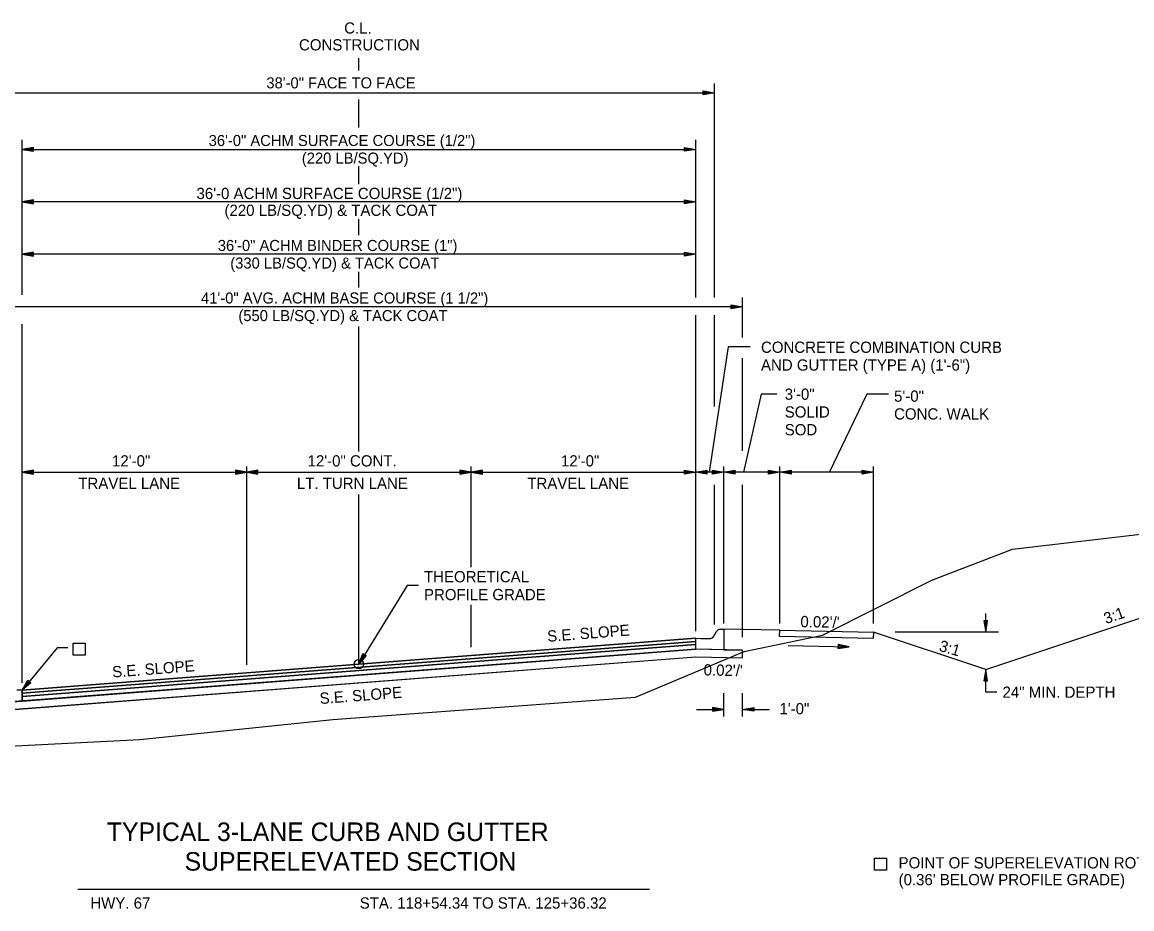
# Model space of a CAD drawing. Extents: x 1001270 to 1003428, y 1840152 to 1842912.
# Drawn here: x 1001323.2 to 1001382.5, y 1842687.3 to 1842734.7 of the extents above; entities that cross this region are included whole.
import ezdxf

# ---------------------------------------------------------------- set-up
doc = ezdxf.new("R2010")
doc.units = 0
for name, color, linetype in [('19', 7, 'Continuous'), ('20', 7, 'Continuous'), ('8', 7, 'Continuous')]:
    doc.layers.add(name, color=color, linetype=linetype)

# ---------------------------------------------------------------- blocks, each defined once
blk = doc.blocks.new('TM')
at = {"layer": '8'}
for p, q in [((-120.309, 21.181), (-119.787, -20.829)), ((0, 0), (-120.309, 21.181)), ((-31.382, 2.945), (-120.176, 10.512)), ((-119.787, -20.829), (0, 0)), ((-119.911, -10.826), (-31.307, -3.057))]:
    blk.add_line(p, q, dxfattribs=at)

msp = doc.modelspace()

# ---------------------------------------------------------------- linework, layer by layer
at = {"layer": '19'}
for p, q in [((1001341.158, 1842732.153), (1001341.158, 1842732.805)), ((1001322.158, 1842730.963), (1001360.158, 1842730.963)), ((1001359.558, 1842730.858), (1001359.558, 1842731.068)), ((1001359.558, 1842731.068), (1001360.158, 1842730.963)), ((1001359.558, 1842731.013), (1001359.998, 1842730.978)), ((1001360.158, 1842730.963), (1001359.558, 1842730.858)), ((1001360.158, 1842720.017), (1001360.158, 1842731.463)), ((1001341.158, 1842729.111), (1001341.158, 1842730.594)), ((1001359.998, 1842730.948), (1001359.558, 1842730.908)), ((1001323.158, 1842720.155), (1001323.158, 1842728.436)), ((1001323.758, 1842728.041), (1001323.158, 1842727.936)), ((1001323.758, 1842727.831), (1001323.758, 1842728.041)), ((1001358.558, 1842727.831), (1001358.558, 1842728.041)), ((1001358.558, 1842728.041), (1001359.158, 1842727.936)), ((1001359.158, 1842720.01), (1001359.158, 1842728.436)), ((1001323.158, 1842727.936), (1001323.758, 1842727.831)), ((1001323.158, 1842727.936), (1001359.158, 1842727.936)), ((1001323.758, 1842727.986), (1001323.318, 1842727.951)), ((1001323.318, 1842727.921), (1001323.758, 1842727.881)), ((1001358.558, 1842727.986), (1001358.998, 1842727.951)), ((1001359.158, 1842727.936), (1001358.558, 1842727.831)), ((1001358.998, 1842727.921), (1001358.558, 1842727.881)), ((1001341.158, 1842726.075), (1001341.158, 1842727.039)), ((1001323.758, 1842725.235), (1001323.158, 1842725.13)), ((1001323.158, 1842725.13), (1001323.758, 1842725.025)), ((1001359.158, 1842725.129), (1001323.158, 1842725.129)), ((1001323.758, 1842725.18), (1001323.318, 1842725.145)), ((1001323.318, 1842725.115), (1001323.758, 1842725.075)), ((1001323.758, 1842725.025), (1001323.758, 1842725.235)), ((1001358.558, 1842725.023), (1001358.558, 1842725.233)), ((1001358.558, 1842725.233), (1001359.158, 1842725.128)), ((1001358.558, 1842725.178), (1001358.998, 1842725.143)), ((1001359.158, 1842725.128), (1001358.558, 1842725.023)), ((1001358.998, 1842725.113), (1001358.558, 1842725.073)), ((1001341.158, 1842723.353), (1001341.158, 1842724.203)), ((1001323.758, 1842722.435), (1001323.158, 1842722.33)), ((1001323.158, 1842722.33), (1001323.758, 1842722.225)), ((1001359.158, 1842722.33), (1001323.158, 1842722.33)), ((1001323.758, 1842722.38), (1001323.318, 1842722.345)), ((1001323.318, 1842722.315), (1001323.758, 1842722.275)), ((1001323.758, 1842722.225), (1001323.758, 1842722.435)), ((1001358.558, 1842722.223), (1001358.558, 1842722.433)), ((1001358.558, 1842722.433), (1001359.158, 1842722.328)), ((1001358.558, 1842722.378), (1001358.998, 1842722.343)), ((1001359.158, 1842722.328), (1001358.558, 1842722.223)), ((1001358.998, 1842722.313), (1001358.558, 1842722.273)), ((1001341.158, 1842720.547), (1001341.158, 1842721.398)), ((1001361.658, 1842717.882), (1001361.658, 1842720.023)), ((1001361.658, 1842719.523), (1001320.658, 1842719.523)), ((1001361.058, 1842719.418), (1001361.058, 1842719.628)), ((1001361.058, 1842719.628), (1001361.658, 1842719.523)), ((1001361.058, 1842719.573), (1001361.498, 1842719.538)), ((1001361.658, 1842719.523), (1001361.058, 1842719.418)), ((1001361.498, 1842719.508), (1001361.058, 1842719.468)), ((1001323.158, 1842699.428), (1001323.158, 1842718.595)), ((1001359.158, 1842702.188), (1001359.158, 1842719.069)), ((1001360.158, 1842714.194), (1001360.158, 1842719.069)), ((1001341.158, 1842711.796), (1001341.158, 1842718.46)), ((1001360.899, 1842717.379), (1001359.884, 1842710.688)), ((1001362.078, 1842717.379), (1001360.899, 1842717.379)), ((1001361.658, 1842711.824), (1001361.658, 1842716.772)), ((1001362.663, 1842714.845), (1001361.706, 1842710.688)), ((1001363.501, 1842714.845), (1001362.663, 1842714.845)), ((1001368.312, 1842714.845), (1001366.298, 1842710.674)), ((1001369.469, 1842714.845), (1001368.312, 1842714.845)), ((1001335.158, 1842700.395), (1001335.158, 1842710.988)), ((1001347.158, 1842705.613), (1001347.158, 1842710.988)), ((1001360.658, 1842702.589), (1001360.658, 1842710.988)), ((1001363.658, 1842702.589), (1001363.658, 1842710.988)), ((1001368.658, 1842702.589), (1001368.658, 1842710.988)), ((1001323.758, 1842710.793), (1001323.158, 1842710.688)), ((1001323.158, 1842710.688), (1001323.758, 1842710.583)), ((1001323.158, 1842710.688), (1001335.158, 1842710.688)), ((1001323.758, 1842710.738), (1001323.318, 1842710.703)), ((1001323.318, 1842710.673), (1001323.758, 1842710.633)), ((1001323.758, 1842710.583), (1001323.758, 1842710.793)), ((1001334.558, 1842710.793), (1001334.558, 1842710.583)), ((1001335.158, 1842710.688), (1001334.558, 1842710.793)), ((1001334.998, 1842710.703), (1001334.558, 1842710.738)), ((1001334.558, 1842710.583), (1001335.158, 1842710.688)), ((1001334.558, 1842710.633), (1001334.998, 1842710.673)), ((1001335.758, 1842710.793), (1001335.158, 1842710.688)), ((1001335.158, 1842710.688), (1001335.758, 1842710.583)), ((1001335.158, 1842710.688), (1001347.158, 1842710.688)), ((1001335.758, 1842710.738), (1001335.318, 1842710.703)), ((1001335.318, 1842710.673), (1001335.758, 1842710.633)), ((1001335.758, 1842710.583), (1001335.758, 1842710.793)), ((1001346.558, 1842710.793), (1001346.558, 1842710.583)), ((1001347.158, 1842710.688), (1001346.558, 1842710.793)), ((1001346.998, 1842710.703), (1001346.558, 1842710.738)), ((1001346.558, 1842710.583), (1001347.158, 1842710.688)), ((1001346.558, 1842710.633), (1001346.998, 1842710.673)), ((1001347.758, 1842710.793), (1001347.158, 1842710.688)), ((1001347.158, 1842710.688), (1001347.758, 1842710.583)), ((1001347.158, 1842710.688), (1001359.158, 1842710.688)), ((1001347.758, 1842710.738), (1001347.318, 1842710.703)), ((1001347.318, 1842710.673), (1001347.758, 1842710.633)), ((1001347.758, 1842710.583), (1001347.758, 1842710.793)), ((1001358.558, 1842710.583), (1001358.558, 1842710.793)), ((1001358.558, 1842710.793), (1001359.158, 1842710.688)), ((1001358.558, 1842710.738), (1001358.998, 1842710.703)), ((1001359.158, 1842710.688), (1001358.558, 1842710.583)), ((1001358.998, 1842710.673), (1001358.558, 1842710.633)), ((1001359.158, 1842710.688), (1001359.758, 1842710.793)), ((1001368.658, 1842710.688), (1001359.158, 1842710.688)), ((1001359.758, 1842710.583), (1001359.158, 1842710.688)), ((1001359.318, 1842710.703), (1001359.758, 1842710.738)), ((1001359.758, 1842710.633), (1001359.318, 1842710.673)), ((1001359.758, 1842710.793), (1001359.758, 1842710.583)), ((1001360.058, 1842710.583), (1001360.058, 1842710.793)), ((1001360.058, 1842710.793), (1001360.658, 1842710.688)), ((1001360.058, 1842710.738), (1001360.498, 1842710.703)), ((1001360.658, 1842710.688), (1001360.058, 1842710.583)), ((1001360.498, 1842710.673), (1001360.058, 1842710.633)), ((1001360.658, 1842710.688), (1001361.258, 1842710.793)), ((1001361.258, 1842710.583), (1001360.658, 1842710.688)), ((1001360.818, 1842710.703), (1001361.258, 1842710.738)), ((1001361.258, 1842710.633), (1001360.818, 1842710.673)), ((1001361.258, 1842710.793), (1001361.258, 1842710.583)), ((1001363.058, 1842710.583), (1001363.058, 1842710.793)), ((1001363.058, 1842710.793), (1001363.658, 1842710.688)), ((1001363.058, 1842710.738), (1001363.498, 1842710.703)), ((1001363.658, 1842710.688), (1001363.058, 1842710.583)), ((1001363.498, 1842710.673), (1001363.058, 1842710.633)), ((1001363.658, 1842710.688), (1001364.258, 1842710.793)), ((1001364.258, 1842710.583), (1001363.658, 1842710.688)), ((1001363.818, 1842710.703), (1001364.258, 1842710.738)), ((1001364.258, 1842710.633), (1001363.818, 1842710.673)), ((1001364.258, 1842710.793), (1001364.258, 1842710.583)), ((1001368.058, 1842710.583), (1001368.058, 1842710.793)), ((1001368.058, 1842710.793), (1001368.658, 1842710.688)), ((1001368.058, 1842710.738), (1001368.498, 1842710.703)), ((1001368.658, 1842710.688), (1001368.058, 1842710.583)), ((1001368.498, 1842710.673), (1001368.058, 1842710.633)), ((1001360.158, 1842702.547), (1001360.158, 1842710.001)), ((1001361.658, 1842701.87), (1001361.658, 1842710.001)), ((1001341.151, 1842700.421), (1001341.151, 1842709.496)), ((1001374.66, 1842700.132), (1001396.746, 1842707.494)), ((1001347.158, 1842701.329), (1001347.158, 1842703.588)), ((1001374.66, 1842702.132), (1001374.66, 1842703.136)), ((1001374.765, 1842702.732), (1001374.555, 1842702.732)), ((1001374.555, 1842702.732), (1001374.66, 1842702.132)), ((1001374.605, 1842702.732), (1001374.645, 1842702.292)), ((1001374.66, 1842702.132), (1001374.765, 1842702.732)), ((1001374.675, 1842702.292), (1001374.71, 1842702.732)), ((1001360.129, 1842701.917), (1001360.275, 1842702.168)), ((1001360.492, 1842702.292), (1001360.658, 1842702.292)), ((1001360.658, 1842702.292), (1001360.658, 1842701.959)), ((1001363.659, 1842702.233), (1001360.658, 1842702.292)), ((1001360.658, 1842701.959), (1001360.658, 1842701.777)), ((1001363.646, 1842701.9), (1001363.659, 1842702.233)), ((1001368.645, 1842701.8), (1001363.646, 1842701.9)), ((1001363.659, 1842702.233), (1001368.658, 1842702.132)), ((1001363.659, 1842702.233), (1001363.659, 1842702.233)), ((1001368.658, 1842702.132), (1001368.645, 1842701.8)), ((1001374.66, 1842700.132), (1001368.658, 1842702.132)), ((1001375.345, 1842702.132), (1001369.828, 1842702.132)), ((1001359.158, 1842701.807), (1001359.442, 1842701.802)), ((1001359.158, 1842701.474), (1001359.158, 1842701.474)), ((1001359.158, 1842701.474), (1001359.158, 1842701.474)), ((1001359.442, 1842701.802), (1001359.442, 1842701.801)), ((1001359.442, 1842701.801), (1001359.443, 1842701.802)), ((1001359.443, 1842701.802), (1001359.908, 1842701.792)), ((1001360.658, 1842701.777), (1001360.658, 1842701.197)), ((1001323.158, 1842698.452), (1001359.158, 1842701.224)), ((1001341.151, 1842700.421), (1001341.375, 1842700.987)), ((1001341.553, 1842700.878), (1001341.151, 1842700.421)), ((1001341.225, 1842700.561), (1001341.418, 1842700.955)), ((1001341.512, 1842700.899), (1001341.248, 1842700.55)), ((1001341.375, 1842700.987), (1001341.553, 1842700.878)), ((1001360.658, 1842701.197), (1001359.158, 1842701.227)), ((1001359.158, 1842701.224), (1001359.158, 1842701.224)), ((1001359.158, 1842701.224), (1001359.158, 1842701.224)), ((1001359.159, 1842700.807), (1001361.658, 1842700.757)), ((1001360.658, 1842701.197), (1001361.658, 1842701.177)), ((1001361.658, 1842700.757), (1001361.658, 1842701.177)), ((1001361.658, 1842700.757), (1001361.658, 1842701.177)), ((1001361.658, 1842700.757), (1001361.658, 1842700.757)), ((1001374.66, 1842700.133), (1001374.555, 1842699.533)), ((1001374.765, 1842699.533), (1001374.66, 1842700.133)), ((1001374.66, 1842698.927), (1001374.66, 1842700.133)), ((1001323.158, 1842699.035), (1001323.456, 1842699.566)), ((1001323.25, 1842699.165), (1001323.495, 1842699.529)), ((1001323.456, 1842699.566), (1001323.618, 1842699.434)), ((1001374.555, 1842699.533), (1001374.765, 1842699.533)), ((1001374.645, 1842699.973), (1001374.61, 1842699.533)), ((1001374.715, 1842699.533), (1001374.675, 1842699.973)), ((1001323.158, 1842699.035), (1001322.874, 1842699.03)), ((1001323.618, 1842699.434), (1001323.158, 1842699.035)), ((1001323.58, 1842699.46), (1001323.272, 1842699.15)), ((1001321.658, 1842698.336), (1001323.158, 1842698.452)), ((1001360.658, 1842697.63), (1001360.658, 1842698.869)), ((1001361.658, 1842697.63), (1001361.658, 1842698.869)), ((1001375.26, 1842698.927), (1001374.66, 1842698.927)), ((1001359.209, 1842698.009), (1001360.658, 1842698.009)), ((1001359.209, 1842698.009), (1001360.658, 1842698.009)), ((1001360.058, 1842698.114), (1001360.058, 1842697.904)), ((1001360.658, 1842698.009), (1001360.058, 1842698.114)), ((1001360.058, 1842698.114), (1001360.058, 1842697.904)), ((1001360.658, 1842698.009), (1001360.058, 1842698.114)), ((1001360.498, 1842698.024), (1001360.058, 1842698.059)), ((1001360.498, 1842698.024), (1001360.058, 1842698.059)), ((1001360.058, 1842697.904), (1001360.658, 1842698.009)), ((1001360.058, 1842697.904), (1001360.658, 1842698.009)), ((1001360.058, 1842697.954), (1001360.498, 1842697.994)), ((1001360.058, 1842697.954), (1001360.498, 1842697.994)), ((1001361.658, 1842698.009), (1001362.258, 1842698.114)), ((1001361.658, 1842698.009), (1001362.258, 1842698.114)), ((1001362.258, 1842697.904), (1001361.658, 1842698.009)), ((1001361.658, 1842698.009), (1001363.107, 1842698.009)), ((1001362.258, 1842697.904), (1001361.658, 1842698.009)), ((1001361.658, 1842698.009), (1001363.107, 1842698.009)), ((1001361.818, 1842698.024), (1001362.258, 1842698.059)), ((1001361.818, 1842698.024), (1001362.258, 1842698.059)), ((1001362.258, 1842697.954), (1001361.818, 1842697.994)), ((1001362.258, 1842697.954), (1001361.818, 1842697.994)), ((1001362.258, 1842698.114), (1001362.258, 1842697.904)), ((1001362.258, 1842698.114), (1001362.258, 1842697.904)), ((1001326.124, 1842688.399), (1001356.688, 1842688.399))]:
    msp.add_line(p, q, dxfattribs=at)
for points in [[(1001303.53, 1842696.307), (1001314.536, 1842695.921), (1001319.13, 1842696.006), (1001322.097, 1842696.031), (1001329.443, 1842696.396), (1001339.767, 1842697.462), (1001355.933, 1842698.662), (1001361.755, 1842701.104), (1001365.939, 1842701.981), (1001371.785, 1842704.915), (1001376.097, 1842706.564), (1001383.698, 1842707.466)], [(1001344.334, 1842704.62), (1001343.734, 1842704.619), (1001341.151, 1842700.421)], [(1001323.158, 1842699.035), (1001341.158, 1842700.421), (1001359.158, 1842701.807)], [(1001323.158, 1842698.869), (1001341.158, 1842700.255), (1001359.158, 1842701.641)], [(1001323.158, 1842698.702), (1001341.158, 1842700.088), (1001359.158, 1842701.474)], [(1001359.158, 1842701.474), (1001323.158, 1842698.702), (1001323.158, 1842698.452)], [(1001326.523, 1842700.91), (1001325.881, 1842700.91), (1001325.881, 1842701.551), (1001326.523, 1842701.551), (1001326.523, 1842700.91)], [(1001325.885, 1842700.913), (1001325.885, 1842701.554), (1001326.526, 1842701.554), (1001326.526, 1842700.913), (1001325.885, 1842700.913)], [(1001359.158, 1842701.227), (1001359.158, 1842701.391), (1001359.158, 1842701.641), (1001359.158, 1842701.807)], [(1001361.658, 1842701.177), (1001359.158, 1842701.224), (1001320.658, 1842698.259)], [(1001320.658, 1842697.843), (1001341.158, 1842699.421), (1001359.159, 1842700.807)], [(1001320.658, 1842697.852), (1001359.159, 1842700.807), (1001361.658, 1842700.757)], [(1001325.601, 1842701.299), (1001325.031, 1842701.299), (1001323.158, 1842699.035)], [(1001323.158, 1842698.452), (1001341.158, 1842699.838), (1001359.158, 1842701.224)], [(1001323.158, 1842698.452), (1001323.158, 1842698.619), (1001323.158, 1842698.869), (1001323.158, 1842699.035)], [(1001369.353, 1842689.413), (1001368.712, 1842689.413), (1001368.712, 1842690.055), (1001369.353, 1842690.055), (1001369.353, 1842689.413)], [(1001368.716, 1842689.417), (1001368.716, 1842690.058), (1001369.357, 1842690.058), (1001369.357, 1842689.417), (1001368.716, 1842689.417)]]:
    msp.add_lwpolyline(points, dxfattribs=at)
for points in [[(1001323.158, 1842699.035), (1001323.158, 1842698.869), (1001359.158, 1842701.641), (1001359.158, 1842701.807)], [(1001323.158, 1842698.869), (1001323.158, 1842698.702), (1001359.158, 1842701.474), (1001359.158, 1842701.641)]]:
    msp.add_lwpolyline(points, close=True, dxfattribs=at)
msp.add_circle((1001341.151, 1842700.421), 0.25, dxfattribs=at)
for centre, start, end in [((1001359.913, 1842702.042), 268.85424, 329.83652), ((1001360.492, 1842702.042), 90, 149.8381)]:
    msp.add_arc(centre, 0.25, start, end, dxfattribs=at)
at = {"layer": '20'}
msp.add_line((1001364.096, 1842701.413), (1001367.367, 1842701.348), dxfattribs=at)

# ---------------------------------------------------------------- block references
at = {"layer": '19', "xscale": 0.0050063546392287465, "yscale": 0.005006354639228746, "rotation": -1.1310771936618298}
msp.add_blockref('TM', (1001367.367, 1842701.348), dxfattribs=at)

# ---------------------------------------------------------------- texts
at = {"layer": '19'}
for s, height, p in [('C.L.', 0.6, (1001340.37, 1842734.122)), ('CONSTRUCTION', 0.6, (1001337.954, 1842733.222)), ('38\'-0" FACE TO FACE', 0.59001, (1001336.21, 1842731.194)), ('36\'-0" ACHM SURFACE COURSE (1/2")', 0.59001, (1001333.126, 1842728.114)), ('(220 LB/SQ.YD)', 0.59001, (1001338.106, 1842727.174)), ('36\'-0 ACHM SURFACE COURSE (1/2")', 0.6, (1001332.476, 1842725.28)), ('(220 LB/SQ.YD) & TACK COAT', 0.6, (1001333.971, 1842724.38)), ('36\'-0" ACHM BINDER COURSE (1")', 0.59001, (1001333.613, 1842722.505)), ('(330 LB/SQ.YD) & TACK COAT', 0.59001, (1001334.28, 1842721.565)), ('41\'-0" AVG. ACHM BASE COURSE (1 1/2")', 0.59001, (1001332.718, 1842719.697)), ('(550 LB/SQ.YD) & TACK COAT', 0.59001, (1001334.714, 1842718.757)), ('3\'-0"', 0.6, (1001363.918, 1842714.553)), ('SOLID ', 0.6, (1001363.918, 1842713.603)), ('SOD', 0.6, (1001363.918, 1842712.653)), ('12\'-0"', 0.6, (1001327.961, 1842710.988)), ('12\'-0" CONT.', 0.6, (1001338.413, 1842710.988)), ('12\'-0"', 0.6, (1001351.961, 1842710.988)), ('TRAVEL LANE', 0.6, (1001326.158, 1842709.788)), ('LT. TURN LANE', 0.6, (1001337.842, 1842709.788)), ('TRAVEL LANE', 0.6, (1001350.158, 1842709.788)), ('THEORETICAL', 0.6, (1001344.634, 1842704.798)), ('PROFILE GRADE', 0.6, (1001344.634, 1842703.842)), ('24" MIN. DEPTH', 0.6, (1001375.56, 1842698.627)), ('1\'-0"', 0.6, (1001363.635, 1842697.746))]:
    msp.add_text(s, height=height, dxfattribs=at).set_placement(p)
for s, height, rotation, p in [('CONCRETE COMBINATION CURB', 0.6, 360, (1001362.649, 1842717.061)), ('AND GUTTER (TYPE A) (1\'-6")', 0.6, 360, (1001362.649, 1842716.111)), ('5\'-0"', 0.6, 360, (1001369.763, 1842714.448)), ('CONC. WALK', 0.6, 360, (1001369.763, 1842713.498)), ('3:1', 0.6, 19.50574, (1001381.095, 1842702.557)), ('S.E. SLOPE', 0.6, 4.4033, (1001351.245, 1842701.614)), ("0.02'/'", 0.6, 358.85146, (1001364.751, 1842702.405)), ('3:1', 0.6, 343.76133, (1001372.127, 1842701.146)), ('S.E. SLOPE', 0.6, 4.4033, (1001327.991, 1842699.706)), ("0.02'/'", 0.6, 358.85806, (1001359.579, 1842699.822)), ('S.E. SLOPE', 0.6, 4.4033, (1001339.083, 1842698.29)), ('TYPICAL 3-LANE CURB AND GUTTER ', 0.98999, 359.99538, (1001327.686, 1842690.973)), ('SUPERELEVATED SECTION', 0.98999, 359.99538, (1001331.841, 1842689.389)), ('POINT OF SUPERELEVATION ROTATION', 0.6, 359.99538, (1001370.005, 1842689.508)), ("(0.36' BELOW PROFILE GRADE)", 0.6, 359.99538, (1001370.005, 1842688.608)), ('HWY. 67 ', 0.6, 0.00462, (1001326.8, 1842687.358)), ('STA. 118+54.34 TO STA. 125+36.32', 0.6, 0.00462, (1001341.2, 1842687.359))]:
    msp.add_text(s, height=height, rotation=rotation, dxfattribs=at).set_placement(p)

doc.saveas('drawing.dxf')
